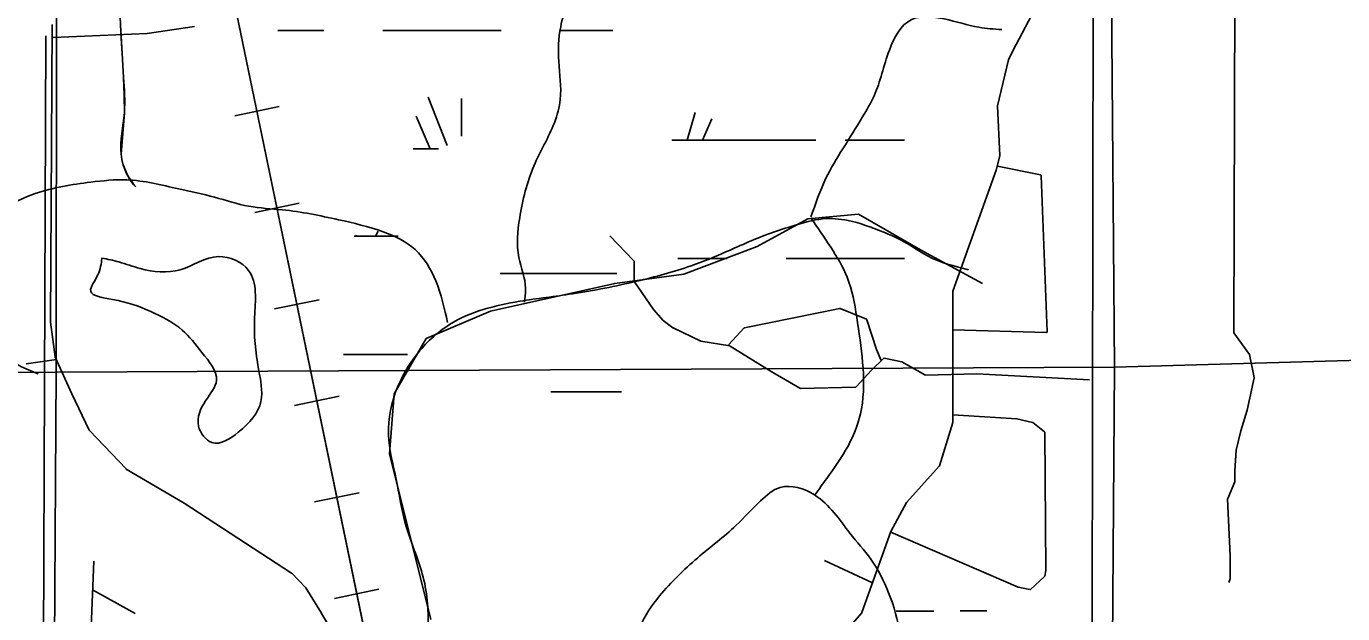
# Model space of a CAD drawing. Extents: x 408847 to 817539, y 923858 to 1151780.
# Drawn here: x 499771 to 506451, y 1060638 to 1063617 of the extents above; entities that cross this region are included whole.
import ezdxf

# ---------------------------------------------------------------- set-up
doc = ezdxf.new("R2010")
doc.units = 0
for name, color, linetype in [('Lakes and Ponds', 7, 'Continuous'), ('Level 12', 7, 'Continuous'), ('Local Roads Improved', 7, 'Continuous'), ('Local Roads Paved', 7, 'Continuous'), ('Narrow River Creek and Branch and Slough', 7, 'Continuous'), ('Railroads', 7, 'Continuous'), ('Section Lines', 7, 'Continuous'), ('Swamps', 7, 'Continuous')]:
    doc.layers.add(name, color=color, linetype=linetype)

msp = doc.modelspace()

# ---------------------------------------------------------------- linework, layer by layer
at = {"layer": 'Lakes and Ponds'}
msp.add_line((500153, 1062442.1), (500154.3, 1062440.2), dxfattribs=at)
msp.add_spline([(500154.3, 1062440.2), (500133.2, 1062356), (500097.5, 1062273.8), (500207.2, 1062232), (500398.6, 1062172.3), (500562.2, 1062076.5), (500662.1, 1061962.6), (500736, 1061822.5), (500680.4, 1061718.3), (500644.7, 1061590), (500712.6, 1061506.1), (500846.1, 1061558.4), (500961.5, 1061714.9), (500949.2, 1061879.1), (500928.9, 1062141.4), (500898.6, 1062379.6), (500747, 1062449.4), (500551.8, 1062382.9), (500348.5, 1062388.5), (500240.8, 1062422.3), (500153, 1062442.1)], degree=3, dxfattribs=at)
at = {"layer": 'Level 12'}
for points in [[(500326.1, 1062802.6), (500284.1, 1062862.6), (500252.1, 1062968.6), (500268.1, 1063178.7), (500264.1, 1063358.7), (500250.1, 1063598.7), (500240.1, 1063750.8), (500224.1, 1063966.8), (500244.1, 1064140.8), (500314.1, 1064292.9), (500478.1, 1064514.9)], [(502298.5, 1062218.5), (502304.5, 1062288.5), (502270.5, 1062444.5), (502274.5, 1062646.5), (502302.5, 1062780.6), (502346.5, 1062908.6), (502450.5, 1063128.6), (502480.5, 1063246.7), (502472.5, 1063438.7), (502482.5, 1063614.7), (502580.6, 1063840.8), (502716.6, 1063980.8), (502882.6, 1064122.8), (503040.6, 1064208.9), (503192.7, 1064240.9), (503338.7, 1064224.9), (503446.7, 1064220.9)], [(501803.2, 1060501.7), (501808.4, 1060570.1), (501780.4, 1060840.2), (501698.4, 1061080.2), (501646.4, 1061326.3), (501608.4, 1061546.3), (501654.4, 1061786.4), (501750.4, 1061950.4), (501918.4, 1062104.4), (502274.5, 1062222.5), (502542.5, 1062260.5), (502868.6, 1062324.5), (503144.7, 1062402.5), (503324.7, 1062474.5), (503548.7, 1062568.5), (503666.8, 1062606.5), (503810.8, 1062640.5), (503940.8, 1062632.5), (504116.9, 1062574.5), (504222.9, 1062526.5), (504344.9, 1062452.5), (504553, 1062382.5)], [(502863.4, 1060507.8), (502884.6, 1060570.1), (502984.6, 1060728.2), (503176.7, 1060920.2), (503372.7, 1061086.2), (503496.7, 1061210.3), (503596.8, 1061278.3), (503770.8, 1061240.3), (503950.8, 1061046.2), (504056.8, 1060914.2), (504146.9, 1060744.2), (504204.9, 1060532.1), (504214.9, 1060454.1)]]:
    msp.add_spline(points, degree=3, dxfattribs=at)
at = {"layer": 'Local Roads Improved'}
msp.add_line((505185.2, 1063957.4), (505179.1, 1060581.6), dxfattribs=at)
msp.add_line((505185.2, 1063957.4), (505179.1, 1060581.6), dxfattribs=at)
at = {"layer": 'Local Roads Paved'}
for p, q in [((505185.2, 1063957.4), (505179.1, 1060581.6)), ((505904.3, 1063957.4), (505898.2, 1062064.7)), ((504902.2, 1063729.5), (504779.6, 1063496.3)), ((499902.6, 1063626.7), (499894.1, 1062118)), ((500623.4, 1063617.2), (500384.7, 1063580.2)), ((500384.3, 1063580.1), (499907.3, 1063560.7)), ((504779.5, 1063496.2), (504755.2, 1063447.5)), ((504754.8, 1063446.6), (504699.8, 1063213.9)), ((504699.7, 1063212.8), (504711.9, 1062961.8)), ((504711.8, 1062960.7), (504693.5, 1062887.6)), ((504693.4, 1062887.3), (504472.4, 1062273.2)), ((504698.8, 1062908.6), (504917.8, 1062863.5)), ((504921, 1062859.7), (504951.5, 1062067.7)), ((502732.8, 1062555.4), (502854.6, 1062427.4)), ((502855.7, 1062424.7), (502855.7, 1062323)), ((502856.4, 1062320.7), (502953.9, 1062180.5)), ((504472.2, 1062271.8), (504472.2, 1061609)), ((502954.2, 1062180.1), (503002.9, 1062125.2)), ((503416.3, 1062088.3), (503899.4, 1062186.2)), ((503901.7, 1062186), (504034.1, 1062131.8)), ((499894.2, 1062117.5), (499917.4, 1061940.8)), ((503003.5, 1062124.7), (503052.1, 1062088.3)), ((503052.7, 1062087.9), (503193.2, 1062020.6)), ((503335.1, 1062001.9), (503414.1, 1062087.1)), ((504036.4, 1062129.3), (504084.9, 1061977.5)), ((504947.4, 1062063.6), (504472.2, 1062077.1)), ((503194.3, 1062020.3), (503340.5, 1061995.9)), ((505899, 1062062.4), (505977.6, 1061953.4)), ((499917.7, 1061939.6), (500001.5, 1061753.3)), ((503341.9, 1061995.4), (503550.2, 1061866.7)), ((504085.1, 1061977.2), (504109, 1061921.4)), ((505978.3, 1061951.9), (506002.5, 1061836.8)), ((499770.7, 1061905.3), (499923, 1061927.9)), ((499770.7, 1061905.3), (499923, 1061927.9)), ((503981.6, 1061788), (504060.3, 1061872.8)), ((504060.4, 1061872.9), (504120.3, 1061932.8)), ((504124, 1061933.9), (504213.4, 1061916)), ((504214.6, 1061915.5), (504329.9, 1061848.8)), ((503550.3, 1061866.6), (503696.8, 1061781.1)), ((504332, 1061848.2), (504595, 1061854.4)), ((504595.3, 1061854.4), (505166.8, 1061823.6)), ((506002.5, 1061835.1), (505965.8, 1061670)), ((500001.6, 1061753.3), (500090, 1061568.8)), ((503698.9, 1061780.6), (503978.8, 1061786.7)), ((505965.8, 1061669.8), (505935.1, 1061565.4)), ((504472, 1061607.8), (504404.9, 1061387.9)), ((504797.6, 1061626.9), (504472.2, 1061646.4)), ((504877, 1061608.6), (504798.3, 1061626.8)), ((504937.9, 1061560.4), (504878.6, 1061607.8)), ((500090.7, 1061567.8), (500276.7, 1061372.4)), ((504945.5, 1060858.6), (504939.4, 1061557.3)), ((505935.1, 1061565.3), (505910.6, 1061467.3)), ((505910.5, 1061466.6), (505904.3, 1061362.5)), ((500277.6, 1061371.7), (500571.2, 1061199.2)), ((504404, 1061386.4), (504239, 1061202.9)), ((505904.3, 1061362.3), (505904.3, 1061307.9)), ((505904, 1061306.3), (505867.8, 1061221.8)), ((504238.4, 1061202.1), (504158.9, 1061055.2)), ((505867.5, 1061220.1), (505879.8, 1060932)), ((500571.4, 1061199.1), (501117.3, 1060844.3)), ((504158.6, 1061054.7), (504011.5, 1060643.7)), ((504157.4, 1061051.2), (504803.7, 1060772.2)), ((500099, 1060568.3), (500113.6, 1060904.8)), ((503820.7, 1060907.4), (504065.6, 1060794.8)), ((505879.8, 1060931.9), (505879.8, 1060815.8)), ((501118, 1060843.7), (501189.8, 1060768.4)), ((504867.1, 1060761.1), (504938.4, 1060826.5)), ((504939.6, 1060828.7), (504945.4, 1060857.8)), ((505879.5, 1060814.5), (505873.6, 1060796.7)), ((500107.3, 1060759.4), (500322.7, 1060639)), ((501189.8, 1060768.4), (501269.3, 1060639.8)), ((504804.5, 1060772), (504863.6, 1060760.2)), ((501269.3, 1060639.7), (501379.8, 1060455.5)), ((504010.7, 1060642.4), (503753.7, 1060348.5))]:
    msp.add_line(p, q, dxfattribs=at)
for centre, start, end in [((500384.1, 1063584.1), 272.3367, 278.82298), ((504783.1, 1063494.4), 152.25246, 153.44563), ((504758.7, 1063445.7), 153.44563, 166.68145), ((504703.7, 1063213), 166.68145, 182.7914), ((504707.9, 1062961.6), 345.97004, 2.7914), ((504689.7, 1062888.6), 340.20963, 345.97004), ((504917, 1062859.6), 2.20157, 78.36109), ((502851.7, 1062424.7), 360, 43.58949), ((502859.7, 1062323), 180, 214.81197), ((504476.2, 1062271.8), 160.20963, 180), ((502957.2, 1062182.8), 214.81197, 221.62028), ((503900.2, 1062182.3), 67.74162, 101.45453), ((499898.1, 1062118), 179.6784, 187.4924), ((503005.9, 1062127.9), 221.62028, 233.11729), ((503054.5, 1062091.5), 233.11729, 244.42964), ((503417.1, 1062084.4), 101.45453, 137.13441), ((504032.6, 1062128.1), 17.73692, 67.74162), ((503195, 1062024.2), 244.42964, 260.53335), ((504947.5, 1062067.6), 268.36266, 2.20157), ((505902.2, 1062064.7), 179.81406, 215.82498), ((499921.4, 1061941.3), 187.4924, 204.21775), ((503339.8, 1061992), 58.28663, 80.53335), ((504088.7, 1061978.7), 197.73692, 203.18893), ((505974.4, 1061951.1), 11.88328, 35.82498), ((504063.3, 1061870), 135.01335, 137.13441), ((504123.2, 1061930), 78.68493, 135.01335), ((504212.6, 1061912.1), 59.91984, 78.68493), ((503552.3, 1061870.1), 238.28663, 239.73194), ((504331.9, 1061852.2), 239.91984, 271.33284), ((504595.1, 1061850.4), 86.92111, 91.33284), ((505998.6, 1061835.9), 347.47684, 11.88328), ((500005.2, 1061755), 204.21775, 205.61891), ((503698.8, 1061784.6), 239.73194, 271.24594), ((503978.7, 1061790.7), 271.24594, 317.13441), ((505961.9, 1061670.9), 343.61769, 347.47684), ((504468.2, 1061609), 343.01664, 0), ((504797.4, 1061622.9), 76.99953, 86.56477), ((504876.1, 1061604.7), 51.32717, 76.99953), ((500093.6, 1061570.6), 205.61891, 223.58948), ((504935.4, 1061557.3), 0.50235, 51.32717), ((505938.9, 1061564.3), 163.61769, 165.97004), ((505914.5, 1061466.3), 165.97004, 176.6351), ((500279.6, 1061375.2), 223.58948, 239.56255), ((504401, 1061389), 318.02606, 343.01664), ((505908.3, 1061362.3), 176.6351, 180), ((505900.3, 1061307.9), 336.81107, 0), ((504241.9, 1061200.2), 138.02606, 151.56825), ((505871.5, 1061220.2), 156.81107, 182.43551), ((500569.2, 1061195.7), 56.98115, 59.56255), ((504162.4, 1061053.3), 151.56825, 160.3005), ((505875.8, 1060931.9), 0, 2.43551), ((501115.1, 1060841), 43.62273, 56.98115), ((504935.7, 1060829.5), 312.52375, 348.6952), ((504941.5, 1060858.5), 348.6952, 0.50235), ((505875.8, 1060815.8), 341.57306, 0), ((504805.3, 1060775.9), 246.65625, 258.68493), ((504864.4, 1060764.1), 258.68493, 312.52375), ((500320.8, 1060635.5), 41.62028, 60.79114), ((501265.9, 1060637.7), 30.95198, 31.70437), ((504007.7, 1060645), 318.8273, 340.3005)]:
    msp.add_arc(centre, 4, start, end, dxfattribs=at)
at = {"layer": 'Narrow River Creek and Branch and Slough'}
msp.add_line((499869.7, 1063568.8), (499858, 1060450.1), dxfattribs=at)
for points in [[(500326.1, 1062802.6), (500313.8, 1062814.3), (500297.6, 1062836.9), (500284.1, 1062862.6), (500262.3, 1062915), (500255.1, 1062941.5), (500252.1, 1062968.6), (500260, 1063073.5), (500268.1, 1063178.7), (500267, 1063268.7), (500264.1, 1063358.7), (500257.3, 1063478.7), (500251.1, 1063582.3)], [(504623.9, 1062313.4), (504320.5, 1062476.9), (503993.9, 1062663.7), (503737.2, 1062640.4), (503480.5, 1062500.2), (503107.2, 1062360.1), (502757.1, 1062313.4), (502127.1, 1062173.3), (501800.4, 1062033.2), (501637.1, 1061753), (501613.8, 1061449.5), (501823.8, 1060608.8)]]:
    msp.add_lwpolyline(points, dxfattribs=at)
for points in [[(503752.8, 1062650.5), (503828.8, 1062846.6), (503914.8, 1062996.6), (504014.8, 1063158.6), (504072.9, 1063264.7), (504150.9, 1063496.7), (504260.9, 1063650.7), (504428.9, 1063654.7), (504605, 1063612.7), (504721, 1063600.7)], [(501908.4, 1062114.4), (501848.4, 1062326.5), (501744.4, 1062484.5), (501582.3, 1062574.5), (501354.3, 1062636.5), (501070.2, 1062686.6), (500900.2, 1062704.6), (500726.2, 1062750.6), (500544.1, 1062792.6), (500280.1, 1062838.6), (500098, 1062826.6), (499816, 1062768.6), (499642, 1062690.6)], [(503772.8, 1061240.3), (503832.8, 1061324.3), (503940.8, 1061488.3), (504008.8, 1061676.4), (504014.8, 1061912.4), (503984.8, 1062142.4), (503936.8, 1062344.5), (503852.8, 1062496.5), (503752.8, 1062646.5)], [(499830, 1061854.4), (499734, 1061896.4), (499597.9, 1061982.4), (499465.9, 1062058.4), (499285.9, 1062180.5), (499119.8, 1062256.5), (498921.8, 1062282.5), (498711.8, 1062262.5), (498371.7, 1062140.4), (498123.6, 1061992.4), (497929.6, 1061846.4), (497767.6, 1061736.4), (497477.5, 1061528.3), (497299.5, 1061376.3), (497109.4, 1061244.3), (496951.4, 1061160.3), (496753.4, 1061060.2), (496557.3, 1060930.2), (496459.3, 1060806.2), (496343.3, 1060708.2), (496231.3, 1060696.2), (496147.2, 1060704.2), (495957, 1060736.1), (495822.2, 1060714.8), (495701.6, 1060672.2)], [(505737.4, 1060462.9), (505804.3, 1060573.1), (506286.4, 1060398.1), (506488.7, 1060548.2), (506700.9, 1060586), (507130.6, 1060410.8)]]:
    msp.add_spline(points, degree=3, dxfattribs=at)
at = {"layer": 'Railroads'}
for p, q in [((501512.6, 1060426.3), (495655.5, 1088705.6)), ((500828.2, 1063163.4), (501053.4, 1063210)), ((500929.6, 1062673.8), (501154.9, 1062720.4)), ((501031, 1062184.2), (501256.3, 1062230.8)), ((501132.4, 1061694.6), (501357.7, 1061741.2)), ((501233.8, 1061205), (501459.1, 1061251.6)), ((501335.3, 1060715.4), (501560.5, 1060762))]:
    msp.add_line(p, q, dxfattribs=at)
msp.add_lwpolyline([(510079.2, 1019797.2), (501500.3, 1060485.3), (501512.6, 1060426.3), (495655.5, 1088705.6), (495655.5, 1088705.6), (495297.5, 1089286.4), (494680.1, 1089502.7), (494680.1, 1089502.7), (486588.8, 1089533.8), (486588.8, 1089533.8), (485948.3, 1089769.1), (485607.8, 1090360.4), (485592.6, 1090534.9), (485592.6, 1090534.9), (485598.8, 1095821.6), (485577.9, 1096140.9), (484280, 1105896.4), (484264.6, 1106103.9), (484317, 1113718.1)], dxfattribs=at)
at = {"layer": 'Section Lines'}
for p, q in [((499922.4, 1061862.8), (499928.3, 1067332.9)), ((505292.7, 1061888.9), (505251.8, 1067294.2)), ((505292.7, 1061888.9), (510505.3, 1062034.1)), ((499922.4, 1061862.8), (505292.7, 1061888.9)), ((505254.8, 1056749), (505292.7, 1061888.9)), ((494510.6, 1061829.6), (499922.4, 1061862.8)), ((499922.4, 1061862.8), (499889.9, 1056754))]:
    msp.add_line(p, q, dxfattribs=at)
at = {"layer": 'Swamps'}
for p, q in [((501580.5, 1063595.3), (502180.5, 1063595.3)), ((501749.5, 1063161.3), (501820.4, 1062995.3)), ((503201.6, 1063039.6), (503250.5, 1063148.3)), ((503926.9, 1063039.5), (504226.9, 1063039.5)), ((503626.8, 1062439.5), (504226.8, 1062439.5))]:
    msp.add_line(p, q, dxfattribs=at)
for points in [[(501046.8, 1063595.3), (501280.5, 1063595.3)], [(502480.5, 1063595.3), (502747.8, 1063595.3)], [(501810, 1063258), (501905.9, 1063013.4)], [(501979.1, 1063251.3), (501979.1, 1063060.1)], [(503125, 1063039.7), (503165.3, 1063180.5)], [(503047.8, 1063039.5), (503776.8, 1063039.5)], [(503048.4, 1063039.5), (503048.5, 1063041.8)], [(501734.5, 1062995.3), (501861.9, 1062995.3)], [(501434.3, 1062553.1), (501657.3, 1062553.1)], [(501446.4, 1062557.8), (501445.2, 1062553)], [(501556.9, 1062578.7), (501542, 1062553.3)], [(503077, 1062439.5), (503326.8, 1062439.5)], [(502174.7, 1062363.6), (502767.9, 1062363.6)], [(501380.5, 1061953.1), (501705.2, 1061953.1)], [(502432.3, 1061763.6), (502791.3, 1061763.6)], [(504185.1, 1060650.7), (504375.7, 1060650.7)], [(504510.6, 1060653.3), (504645.5, 1060653.3)]]:
    msp.add_lwpolyline(points, dxfattribs=at)

doc.saveas('drawing.dxf')
